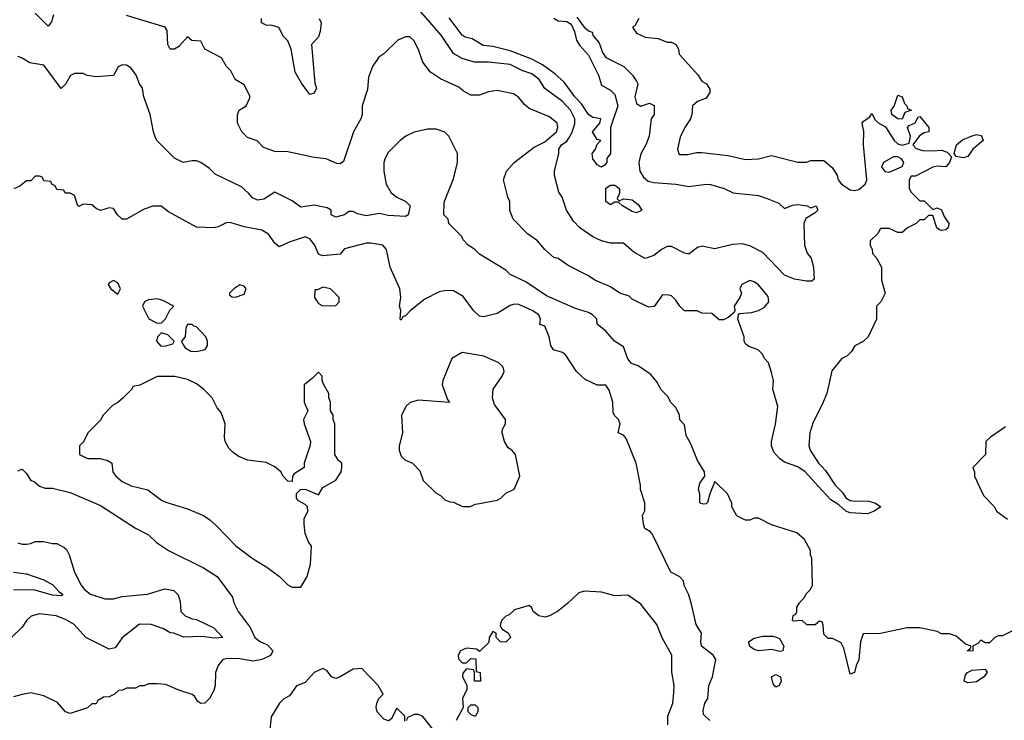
# Model space of a CAD drawing. Header units: inches. Extents: x 2348341 to 2479810, y 460419 to 613669.
# Tile 383 of 656: x 2396319 to 2400838, y 570231 to 573444. Entities that reach past the tile are written whole.
import ezdxf

# ---------------------------------------------------------------- set-up
doc = ezdxf.new("R2010")
doc.units = ezdxf.units.IN
doc.header["$MEASUREMENT"] = 0
doc.layers.add('C3597', color=7, linetype='Continuous')
doc.layers.add('C4507', color=7, linetype='Continuous')

msp = doc.modelspace()

# ---------------------------------------------------------------- linework, layer by layer
at = {"layer": 'C3597', "color": 2}
for points, elevation in [([(2398876.6, 573456.6), (2398910, 573410.4), (2398930, 573394), (2398946.8, 573386.8), (2398951, 573370), (2398978.4, 573338.4), (2398993.2, 573293.2), (2399010, 573271), (2399091.3, 573230), (2399131.3, 573190), (2399150, 573162), (2399156, 573150), (2399142.4, 573090), (2399150, 573060.7), (2399170, 573047.3), (2399210, 573062), (2399230.4, 573050.4), (2399230.5, 573010), (2399217.3, 572990), (2399207.7, 572910), (2399193.4, 572870), (2399170.3, 572829.7), (2399160.4, 572790), (2399166, 572750), (2399182, 572722), (2399203.9, 572703.9), (2399230, 572697.1), (2399330, 572690.6), (2399390, 572679.1), (2399470, 572690.6), (2399490, 572688.2), (2399552, 572670), (2399594, 572650), (2399710, 572637.3), (2399750, 572624.9), (2399803.4, 572603.4), (2399830, 572578), (2399866.6, 572593.4), (2399890, 572597.3), (2399934, 572590), (2399950, 572582), (2399974, 572590), (2399982, 572570), (2399970, 572558), (2399927.1, 572532.9), (2399918, 572510), (2399921, 572410), (2399934, 572374), (2399951, 572350), (2399962.8, 572310), (2399966, 572254), (2399954.8, 572245.2), (2399930, 572244.5), (2399874.5, 572254.5), (2399830, 572272.3), (2399730, 572377), (2399670, 572406.6), (2399635.6, 572415.6), (2399590, 572413), (2399510, 572392.7), (2399450, 572406), (2399430, 572399), (2399390, 572369), (2399370, 572373.2), (2399310, 572404), (2399290, 572404), (2399264.7, 572390), (2399230, 572362), (2399190, 572349.2), (2399137.5, 572377.5), (2399090, 572419), (2399030, 572419), (2398989.4, 572429.4), (2398950, 572449), (2398890, 572489), (2398860.2, 572520.2), (2398828.7, 572570), (2398808.7, 572630), (2398793.6, 572653.6), (2398774, 572730), (2398774, 572750), (2398794, 572830), (2398794, 572850), (2398806, 572870), (2398830, 572887.3), (2398839.5, 572900.5), (2398853.9, 572926.1), (2398867.2, 572967.2), (2398867.3, 572990), (2398847.3, 573030), (2398810, 573069.5), (2398730, 573129.2), (2398702.7, 573170), (2398670, 573196.2), (2398628.7, 573210), (2398570, 573239), (2398470, 573249.2), (2398406, 573250), (2398350, 573266), (2398310, 573289.2), (2398253.4, 573373.4), (2398090, 573563.7)], 90), ([(2396473.8, 573466.2), (2396465.2, 573434.8), (2396450, 573415.3), (2396390, 573474.5)], 94), ([(2400000, 571286.7), (2399924, 571370), (2399890, 571392.7), (2399830, 571415.3), (2399808, 571430), (2399780.2, 571460.2), (2399769.1, 571489.1), (2399769, 571510), (2399788.4, 571588.4), (2399799, 571670), (2399775.3, 571750), (2399779, 571790), (2399770, 571826), (2399755.3, 571870), (2399738, 571890), (2399728, 571910), (2399708, 571930), (2399665.6, 571945.6), (2399650, 571958), (2399644, 571970), (2399644, 571990), (2399615.3, 572070), (2399618, 572090), (2399623.1, 572096.9), (2399678, 572102), (2399710, 572111), (2399735.5, 572124.5), (2399757.2, 572150), (2399754.8, 572174.8), (2399710, 572228.7), (2399690, 572242), (2399670, 572248), (2399634, 572230), (2399624.7, 572210), (2399632, 572190), (2399624.7, 572170), (2399598, 572130), (2399602, 572110), (2399598, 572102), (2399570, 572078), (2399550, 572068), (2399530, 572068), (2399496.4, 572096.4), (2399450, 572098), (2399428.4, 572108.4), (2399370, 572108.7), (2399348.7, 572130), (2399330, 572158), (2399310, 572178), (2399300.4, 572180.4), (2399270, 572182), (2399230.7, 572129.3), (2399205.6, 572125.6), (2399130, 572162), (2399115.9, 572175.9), (2399074, 572190), (2399030, 572219.3), (2398958, 572250), (2398930, 572269), (2398836.5, 572316.5), (2398790, 572348.7), (2398770, 572354), (2398728.7, 572390), (2398695.3, 572430), (2398650, 572462), (2398584, 572530), (2398569.1, 572569.1), (2398568.7, 572610), (2398559, 572630), (2398539, 572710), (2398554, 572750), (2398588.7, 572790), (2398680.5, 572859.5), (2398730, 572883.8), (2398782.7, 572930), (2398789.3, 572950), (2398786, 572970), (2398750, 572999.3), (2398657.5, 573037.5), (2398635.5, 573055.5), (2398609.1, 573089.1), (2398584.7, 573104.7), (2398510, 573119.3), (2398470, 573113.2), (2398430, 573099), (2398390, 573099), (2398356.5, 573116.5), (2398334.8, 573134.8), (2398250, 573173.2), (2398204.1, 573204.1), (2398169.4, 573249.4), (2398150, 573308), (2398128.4, 573348.4), (2398110, 573366), (2398090, 573366), (2398054, 573350), (2397990, 573288), (2397967.1, 573272.9), (2397938, 573230), (2397919.6, 573180.4), (2397915.3, 573124.7), (2397891.3, 573050), (2397891.3, 573010), (2397884.7, 572990), (2397851, 572930), (2397805.4, 572794.6), (2397790, 572784), (2397775.3, 572784.7), (2397726.3, 572806.3), (2397670, 572812.7), (2397550, 572838), (2397490, 572839.3), (2397438, 572858), (2397408.9, 572888.9), (2397364.7, 572904.7), (2397338, 572930), (2397318, 572970), (2397318, 573010), (2397326, 573030), (2397358, 573050), (2397374.6, 573085.4), (2397374.6, 573094.6), (2397350, 573146), (2397308, 573170), (2397288, 573210), (2397268, 573230), (2397246, 573270), (2397169.3, 573309.3), (2397150, 573346), (2397108.9, 573348.9), (2397090, 573366), (2397050, 573322), (2397030, 573308.7), (2397010, 573308.7), (2396999, 573330), (2396995.3, 573395.3), (2396986, 573410), (2396810, 573464)], 94), ([(2397694, 573450), (2397702, 573430), (2397698, 573390), (2397690, 573366), (2397658, 573330), (2397674, 573154), (2397681, 573130), (2397670, 573108), (2397650, 573102), (2397612.7, 573152.7), (2397583.2, 573203.2), (2397565.2, 573310), (2397550, 573348), (2397530, 573368), (2397508.7, 573408.7), (2397478, 573418), (2397450, 573419), (2397429, 573430), (2397429.3, 573450)], 90), ([(2398771.3, 573451.3), (2398790, 573438.7), (2398830, 573436), (2398850, 573423.8), (2398865.3, 573390), (2398874, 573350), (2398887.7, 573327.7), (2398930, 573282), (2398974.9, 573190), (2398990, 573144.7), (2399030, 573121), (2399050, 573102), (2399064.7, 573050), (2399031.3, 572950), (2399031.1, 572828.9), (2399014, 572810), (2399014, 572790), (2399003.6, 572776.4), (2398990, 572768), (2398970, 572778), (2398950, 572806), (2398946, 572830), (2398962, 572850), (2398970, 572874), (2398986, 572890), (2398970, 572895.3), (2398948.7, 572930), (2398982, 572970), (2398986, 572990), (2398950, 572995.1), (2398930, 573009.4), (2398898, 573058), (2398866.6, 573090), (2398817.4, 573157.4), (2398775.7, 573195.7), (2398718, 573238), (2398670, 573263.9), (2398570, 573301.8), (2398490, 573321.4), (2398445.7, 573325.7), (2398396.4, 573356.4), (2398363.7, 573363.7), (2398350, 573374), (2398290, 573453)], 86), ([(2399161, 573450), (2399143, 573417), (2399131.3, 573410), (2399150, 573382), (2399190, 573364.7), (2399250, 573358), (2399290, 573342), (2399310, 573342), (2399330.9, 573330.9), (2399342, 573310), (2399346.4, 573286.4), (2399431.1, 573191.1), (2399450, 573162), (2399472, 573150), (2399486.4, 573126.4), (2399487.3, 573110), (2399470, 573085.2), (2399430, 573069.2), (2399406.8, 573050), (2399404.7, 573010), (2399398, 572990), (2399371.3, 572950), (2399350, 572906), (2399338, 572850), (2399346.4, 572826.4), (2399385.4, 572825.4), (2399424.7, 572835.3), (2399450, 572836), (2399570, 572821), (2399650, 572802.8), (2399710, 572806.8), (2399770, 572821), (2399890, 572791.3), (2399930, 572791.3), (2399950, 572798), (2400000, 572798)], 94), ([(2400000, 570682.7), (2399990, 570686), (2399970, 570668), (2399931.6, 570668.4), (2399910, 570688), (2399870, 570686), (2399866, 570690), (2399868.4, 570711.6), (2399882, 570718), (2399886, 570730), (2399886, 570750), (2399898, 570770), (2399923.1, 570796.9), (2399929.1, 570810.9), (2399948, 570830), (2399958, 570850), (2399954.6, 570974.6), (2399948.9, 570988.9), (2399948, 571010), (2399920.4, 571060.4), (2399886, 571090), (2399770, 571128), (2399710, 571158), (2399690, 571158), (2399670, 571148), (2399650, 571148), (2399610, 571168), (2399588, 571210), (2399587.3, 571227.3), (2399568, 571270), (2399510, 571326), (2399486, 571270), (2399476, 571230), (2399470, 571224), (2399458, 571222), (2399445.1, 571225.1), (2399441.2, 571230), (2399440.9, 571270), (2399434.5, 571290), (2399441, 571319), (2399464, 571350), (2399462, 571370), (2399430, 571422), (2399399.4, 571499.4), (2399377.5, 571537.5), (2399370, 571586), (2399349.1, 571609.1), (2399348, 571630), (2399330, 571666), (2399306, 571690), (2399294.6, 571714.6), (2399264.7, 571744.7), (2399243.1, 571783.1), (2399216.5, 571816.5), (2399157.2, 571857.2), (2399126.8, 571866.8), (2399110, 571888.7), (2399090, 571944), (2399048.7, 571970), (2399010, 572015.3), (2398970, 572048), (2398968, 572070), (2398948.7, 572090), (2398930, 572101.2), (2398870, 572119), (2398737.5, 572177.5), (2398642.5, 572242.5), (2398570, 572275.3), (2398550, 572295.3), (2398429.1, 572369.1), (2398408, 572390), (2398378, 572410), (2398354.6, 572434.6), (2398348, 572450), (2398288, 572510), (2398286, 572530), (2398266, 572550), (2398267.3, 572607.3), (2398310, 572714), (2398328, 572790), (2398328, 572830), (2398288, 572910), (2398270, 572928), (2398230, 572942), (2398190, 572942), (2398130, 572928.7), (2398092, 572910), (2398064.7, 572890), (2398010, 572835.3), (2397996, 572810), (2397991, 572790), (2397991, 572750), (2398001, 572690), (2398024.7, 572650), (2398050.6, 572630.6), (2398091.3, 572610), (2398110.6, 572590.6), (2398102, 572550), (2398090, 572542), (2398010, 572547), (2397970, 572555.1), (2397910, 572545.2), (2397870, 572554), (2397850, 572564), (2397830, 572564), (2397810, 572549), (2397770, 572538), (2397748, 572550), (2397748, 572570), (2397730, 572582), (2397670, 572594), (2397610, 572585.2), (2397570, 572614), (2397490, 572654), (2397439.1, 572620.9), (2397410, 572617.2), (2397387.2, 572627.2), (2397369.4, 572649.4), (2397337, 572677), (2397216.2, 572736.2), (2397190, 572761.2), (2397150, 572789.2), (2397130, 572797.2), (2397110, 572797.2), (2397069.1, 572789.1), (2397029.1, 572809.1), (2396950, 572888.7), (2396942.5, 572902.5), (2396932.7, 572930), (2396917.2, 573010), (2396888.7, 573090), (2396882, 573130), (2396868.7, 573150), (2396854, 573190), (2396830, 573222), (2396810, 573235.3), (2396790, 573238), (2396771.3, 573228.7), (2396750, 573188), (2396670, 573182), (2396628.9, 573188.9), (2396610, 573198), (2396570, 573198), (2396551.6, 573188.4), (2396530, 573148), (2396510, 573128.7), (2396430, 573235.1), (2396366.3, 573246.3), (2396330, 573268.7), (2396310, 573275.3)], 98), ([(2399486, 570230), (2399458, 570258), (2399455.3, 570275.3), (2399464, 570310), (2399477.2, 570330), (2399482, 570390), (2399499, 570430), (2399514, 570510), (2399502, 570530), (2399449, 570570), (2399445.2, 570590), (2399448.7, 570630), (2399424, 570670), (2399401.2, 570770), (2399388.9, 570808.9), (2399368.4, 570848.4), (2399366, 570870), (2399348.4, 570888.4), (2399308, 570910), (2399223.1, 571083.1), (2399214.6, 571094.6), (2399188.7, 571110), (2399182, 571130), (2399178, 571170), (2399188.4, 571191.6), (2399188.4, 571228.4), (2399169, 571290), (2399169, 571310), (2399149, 571410), (2399103.1, 571523.1), (2399090, 571538), (2399066, 571550), (2399075.3, 571590), (2399068, 571610), (2399049.1, 571629.1), (2399042.7, 571642.7), (2399041.2, 571690), (2399024.7, 571744.7), (2399010, 571768), (2398970, 571768.7), (2398914.6, 571794.6), (2398875.3, 571830), (2398826.3, 571906.3), (2398810, 571917.2), (2398769, 571930), (2398757.2, 571950), (2398749.3, 571990), (2398730, 572038), (2398706.3, 572046.3), (2398709.2, 572070), (2398701.2, 572090), (2398671.1, 572111.1), (2398610, 572138), (2398590, 572139.3), (2398570, 572132.7), (2398510, 572096), (2398450, 572081.2), (2398430, 572085.2), (2398402, 572110), (2398354.2, 572174.2), (2398310, 572201.2), (2398278, 572202), (2398244.5, 572195.5), (2398178, 572162), (2398112, 572110), (2398090, 572086), (2398078, 572082), (2398070, 572066), (2398066, 572070), (2398068, 572110), (2398062, 572130), (2398068.7, 572170), (2398064, 572210), (2398019, 572310), (2398002, 572390), (2397986, 572410), (2397930, 572419.6), (2397910, 572418.7), (2397810, 572394), (2397790, 572369.2), (2397710, 572361.2), (2397690, 572369), (2397673.2, 572410), (2397650, 572439), (2397630, 572449), (2397555.9, 572424.1), (2397510, 572402), (2397490, 572419), (2397460.7, 572460.7), (2397430, 572479.5), (2397350, 572493.6), (2397290, 572512.7), (2397270, 572514), (2397230, 572494), (2397210.7, 572489.3), (2397130, 572493.2), (2397002.7, 572562.7), (2396968.9, 572588.9), (2396930, 572588.7), (2396890, 572575.3), (2396810, 572528.7), (2396790, 572528.7), (2396768.7, 572550), (2396750, 572578), (2396730, 572582), (2396690, 572568.7), (2396670, 572578), (2396650, 572595.3), (2396610, 572598), (2396590, 572588), (2396586, 572590), (2396570, 572638), (2396550, 572648), (2396528.4, 572648.4), (2396522, 572662), (2396490, 572666), (2396482, 572682), (2396466, 572690), (2396462, 572702), (2396430, 572706), (2396422, 572722), (2396410, 572726), (2396390, 572726), (2396370, 572706), (2396350, 572706), (2396319.6, 572680.4), (2396291.6, 572668.4)], 102), ([(2400000, 571675.6), (2399961.1, 571598.9), (2399946, 571550), (2399941, 571490), (2399946.8, 571470), (2399984.9, 571410), (2400000, 571394.2)], 94), ([(2396310, 571374.8), (2396330, 571382), (2396350, 571362), (2396370, 571331.3), (2396385.4, 571325.4), (2396410, 571304.7), (2396436, 571296), (2396470, 571294.8), (2396550, 571276), (2396690, 571216), (2396850, 571111.3), (2396910, 571082), (2396946.4, 571046.4), (2397002, 571010), (2397162, 570930), (2397224.7, 570890), (2397295.3, 570795.3), (2397302, 570770), (2397322, 570730), (2397376.8, 570656.8), (2397398, 570610), (2397424.7, 570590), (2397456.7, 570576.7), (2397481, 570550), (2397471, 570530), (2397457.5, 570522.5), (2397430, 570509.3), (2397390, 570501.2), (2397330, 570513.2), (2397270, 570514), (2397250, 570508.7), (2397230, 570482), (2397218, 570450), (2397215.5, 570390), (2397210, 570368), (2397190.8, 570330), (2397168.7, 570308.7), (2397150, 570308), (2397136.4, 570316.4), (2397122, 570342), (2397110, 570348.7), (2397050, 570368.7), (2396990, 570395.3), (2396950, 570398), (2396910, 570398), (2396890, 570388), (2396870, 570388), (2396850, 570378), (2396810, 570378), (2396791.6, 570368.4), (2396772.7, 570367.3), (2396754, 570350), (2396730, 570338), (2396703.6, 570336.4), (2396678, 570322), (2396670, 570306), (2396650, 570306), (2396630, 570288), (2396550, 570262), (2396529.3, 570269.3), (2396492.5, 570312.5), (2396430, 570342.7), (2396370, 570356), (2396330.5, 570349.5), (2396290, 570339)], 102), ([(2396310, 571044.7), (2396330, 571038), (2396350, 571038), (2396370, 571041), (2396390, 571051.3), (2396428.9, 571051.1), (2396470, 571041), (2396490, 571041), (2396523.5, 571023.5), (2396533.7, 571013.7), (2396546, 570990), (2396571, 570910), (2396601, 570850), (2396616, 570830), (2396644.7, 570810), (2396710, 570788.2), (2396750, 570788.4), (2396790, 570798.8), (2396906, 570810), (2396985.6, 570834.4), (2397026.4, 570826.4), (2397046.4, 570806.4), (2397055.3, 570775.3), (2397058, 570730), (2397078, 570710), (2397110, 570696.3), (2397130, 570693.4), (2397210, 570654.4), (2397250.8, 570610), (2397212.5, 570607.5), (2397155.3, 570615.3), (2397072.5, 570612.5), (2397026, 570630), (2397010, 570631.8), (2396979, 570650), (2396922, 570670), (2396868.9, 570671.1), (2396790, 570608.7), (2396756.8, 570563.2), (2396730, 570557.2), (2396622, 570610), (2396568.7, 570670), (2396530, 570693.2), (2396486, 570710), (2396410, 570719), (2396371.1, 570708.9), (2396350, 570688), (2396330, 570658), (2396282, 570610)], 98), ([(2396290, 570910.6), (2396350, 570903.1), (2396430, 570875.5), (2396471.5, 570851.5), (2396499.8, 570819.8), (2396514.8, 570810), (2396514.8, 570805.2), (2396510, 570802), (2396470, 570804.2), (2396388.1, 570828.1), (2396290.5, 570829.5)], 94), ([(2399294, 570210), (2399294, 570250), (2399317.2, 570310), (2399322, 570358), (2399322.7, 570390), (2399312.1, 570452.1), (2399311.8, 570530), (2399268.3, 570608.3), (2399242.9, 570670), (2399170, 570764), (2399110, 570805.2), (2399050, 570801.2), (2398990, 570819), (2398910, 570822.7), (2398884.9, 570815.1), (2398834, 570766), (2398786.8, 570730), (2398750, 570709.5), (2398730, 570704.5), (2398702, 570710), (2398675.3, 570730), (2398670, 570746), (2398658, 570758), (2398590, 570738), (2398565.4, 570714.6), (2398550, 570708), (2398532, 570690), (2398525.4, 570674.6), (2398524.7, 570664.7), (2398532, 570650), (2398562, 570630), (2398572, 570610), (2398550.9, 570589.1), (2398526, 570590), (2398506, 570610), (2398506, 570630), (2398490, 570638), (2398474, 570610), (2398472.7, 570587.3), (2398430, 570546), (2398416.4, 570556.4), (2398370, 570562), (2398342, 570550), (2398332, 570530), (2398332.7, 570512.7), (2398350, 570494), (2398370, 570494), (2398390, 570514), (2398412, 570512), (2398414, 570454), (2398432, 570450), (2398434, 570410), (2398406, 570410), (2398406, 570450), (2398402, 570462), (2398370, 570466), (2398352.7, 570447.3), (2398352, 570430), (2398372, 570392), (2398371.6, 570371.6), (2398351.3, 570330), (2398354, 570290), (2398322, 570230)], 106), ([(2398086, 570226), (2398086, 570250), (2398050, 570286), (2398023.6, 570236.4), (2398011.3, 570228.7), (2397990, 570235.3), (2397959, 570270), (2397955.3, 570290), (2397958, 570310), (2397968, 570330), (2397988, 570350), (2397964, 570390), (2397889, 570469), (2397850, 570465.2), (2397790.5, 570429.5), (2397770, 570422.7), (2397749.5, 570429.5), (2397730, 570458), (2397710, 570468.7), (2397670.7, 570449.3), (2397630, 570404), (2397590, 570388), (2397556.9, 570343.1), (2397531.1, 570328.9), (2397511.1, 570308.9), (2397474, 570246), (2397466.8, 570190)], 106), ([(2398215.3, 570190), (2398170, 570248), (2398150, 570258), (2398130, 570258), (2398098, 570242), (2398094, 570230)], 106)]:
    msp.add_lwpolyline(points, dxfattribs=dict(at, elevation=elevation))
for points, elevation in [([(2399070, 572614), (2399090, 572622), (2399130, 572618.8), (2399156.9, 572596.9), (2399174, 572570), (2399170, 572568), (2399150, 572558), (2399130, 572564), (2399086, 572590), (2399067.3, 572607.3), (2399050, 572608), (2399030, 572595.3), (2399009.3, 572610), (2399010, 572672), (2399030, 572686), (2399050, 572686), (2399059.8, 572679.8), (2399071.6, 572668.4), (2399072, 572648), (2399062, 572622)], 86), ([(2396750, 572248), (2396730, 572238), (2396724.7, 572230), (2396738, 572210), (2396770, 572184.7), (2396781.2, 572210), (2396770, 572238)], 106), ([(2397330, 572228.7), (2397302, 572210), (2397282, 572190), (2397282, 572182), (2397292.7, 572172.7), (2397310, 572172), (2397350, 572186), (2397359, 572210), (2397350, 572222)], 106), ([(2397710, 572218), (2397686, 572206), (2397674, 572206), (2397672, 572170), (2397690, 572142), (2397710, 572132), (2397770, 572134), (2397786, 572150), (2397786, 572170), (2397746, 572210)], 106), ([(2396950, 572164), (2396910, 572159), (2396892, 572150), (2396882, 572130), (2396911.6, 572071.6), (2396950, 572052), (2396970, 572054), (2396988.4, 572071.6), (2397008.4, 572111.6), (2397026, 572130), (2396976.5, 572156.5)], 106), ([(2397110, 572046), (2397090, 572046), (2397082, 572030), (2397078, 571990), (2397062, 571970), (2397063.6, 571963.6), (2397078.8, 571938.8), (2397103.8, 571923.8), (2397130, 571922), (2397150, 571927.3), (2397170, 571931.3), (2397181.2, 571950), (2397181.2, 571970), (2397173.2, 571990), (2397130, 572035.3), (2397118, 572038)], 106), ([(2396970, 572008.7), (2396951.3, 571990), (2396947.7, 571970), (2396966.4, 571946.4), (2396990, 571947.7), (2397022, 571958), (2397028.7, 571970), (2396998.6, 571998.6)], 106), ([(2398350, 571918), (2398302, 571890), (2398261, 571790), (2398258, 571770), (2398282, 571702), (2398291.3, 571688.7), (2398150, 571699), (2398111.3, 571688.7), (2398092, 571670), (2398071.1, 571628.9), (2398076, 571550), (2398061, 571490), (2398061, 571470), (2398070, 571442), (2398086, 571426), (2398122, 571410), (2398155.3, 571375.3), (2398171, 571331), (2398230, 571272), (2398250, 571262), (2398270, 571242), (2398292.7, 571232.7), (2398310, 571232), (2398351.6, 571211.6), (2398388.4, 571211.6), (2398410, 571222), (2398430, 571224.7), (2398510, 571241), (2398528, 571250), (2398550, 571272), (2398588.4, 571291.6), (2398614, 571350), (2398595.3, 571450), (2398578, 571470), (2398561.2, 571481.2), (2398544, 571510), (2398534, 571550), (2398534.6, 571565.4), (2398548.7, 571590), (2398548, 571610), (2398498.6, 571678.6), (2398488.7, 571710), (2398492.7, 571750), (2398534, 571810), (2398542, 571830), (2398538, 571850), (2398518, 571870), (2398450, 571901.2)], 106), ([(2397690, 571828), (2397662, 571798), (2397624.7, 571770), (2397624.7, 571690), (2397642, 571650), (2397622, 571610), (2397624.7, 571590), (2397654, 571510), (2397652.7, 571492.7), (2397624, 571410), (2397624.7, 571390), (2397578.8, 571361.2), (2397571, 571350), (2397570, 571326), (2397550, 571328), (2397528, 571350), (2397518, 571370), (2397490, 571392.7), (2397450, 571412.7), (2397364.1, 571424.1), (2397322, 571442), (2397298.6, 571458.6), (2397278.6, 571478.6), (2397262.7, 571510), (2397259.3, 571530), (2397262, 571590), (2397243.1, 571643.1), (2397224.7, 571664.7), (2397202, 571710), (2397162, 571750), (2397130, 571774), (2397090, 571793.2), (2397031.6, 571808.4), (2396950, 571808), (2396870, 571768), (2396838, 571762), (2396834, 571750), (2396794, 571710), (2396770, 571688), (2396745.4, 571674.6), (2396702, 571630), (2396690, 571608), (2396632, 571550), (2396611.6, 571508.4), (2396594, 571490), (2396594, 571450), (2396630, 571432), (2396688.9, 571431.1), (2396722, 571422), (2396742, 571410), (2396746, 571370), (2396761, 571350), (2396790, 571326.8), (2396830, 571306.8), (2396907.5, 571287.5), (2396970, 571241), (2396990, 571231.3), (2397090, 571201), (2397162, 571170), (2397192, 571150), (2397222, 571122), (2397310.7, 571030.7), (2397390.7, 570970.7), (2397453.7, 570933.7), (2397512, 570890), (2397550, 570852), (2397570, 570842), (2397610, 570842), (2397638, 570890), (2397653.6, 570946.4), (2397658, 571030), (2397644, 571050), (2397630, 571088), (2397625.1, 571130), (2397625.4, 571154.6), (2397640.9, 571190), (2397639.3, 571210), (2397630, 571221.2), (2397598, 571238), (2397589.2, 571250), (2397589, 571271), (2397608, 571290), (2397629.5, 571290.5), (2397690, 571264.7), (2397710, 571298), (2397770, 571332), (2397794, 571370), (2397798, 571390), (2397798, 571410), (2397782, 571422), (2397766, 571450), (2397766, 571590), (2397758, 571610), (2397758, 571630), (2397746, 571650), (2397746, 571690), (2397738, 571710), (2397738, 571730), (2397715.3, 571770), (2397708, 571790), (2397708, 571810)], 106), ([(2399810, 570546), (2399770, 570555.1), (2399709.5, 570549.5), (2399690, 570556), (2399669.6, 570569.6), (2399664, 570590), (2399690, 570606.8), (2399730, 570616), (2399776, 570616), (2399791.6, 570611.6), (2399806.4, 570606.4), (2399826, 570570), (2399822, 570550)], 98), ([(2399790, 570382.7), (2399777.5, 570397.5), (2399769.4, 570430), (2399790, 570440.7), (2399810.5, 570430.5), (2399814, 570410), (2399804.7, 570390)], 98), ([(2398410, 570248.7), (2398390, 570258), (2398378, 570270), (2398378, 570290), (2398390, 570302), (2398410, 570302), (2398422, 570290), (2398422, 570270)], 106)]:
    msp.add_lwpolyline(points, close=True, dxfattribs=dict(at, elevation=elevation))
at = {"layer": 'C4507', "color": 2}
for points, elevation in [([(2400370, 572988), (2400350, 572989.2), (2400322, 573010), (2400319, 573030), (2400332.5, 573047.5), (2400350, 573098), (2400370, 573091.3), (2400380.3, 573060.3), (2400390.8, 573050), (2400396, 573036), (2400412, 573030), (2400381.4, 573018.6)], 94), ([(2400650, 572811.1), (2400617, 572817), (2400608, 572830), (2400618.5, 572870), (2400645.9, 572894.1), (2400690, 572912.4), (2400710, 572917.7), (2400733.4, 572913.4), (2400740.4, 572890), (2400694.4, 572850), (2400670, 572817.6)], 94), ([(2400330, 572815.6), (2400283.8, 572790), (2400274.9, 572770), (2400280.3, 572760.3), (2400290, 572748.5), (2400310, 572745.5), (2400369.2, 572770.8), (2400377.2, 572790), (2400366.3, 572806.3), (2400350, 572815.1)], 94), ([(2400670, 570402.9), (2400654, 570410), (2400660.7, 570439.3), (2400669.4, 570450.6), (2400690, 570460.7), (2400750, 570464.7), (2400758.8, 570450), (2400744, 570430), (2400710, 570406.9)], 98)]:
    msp.add_lwpolyline(points, close=True, dxfattribs=dict(at, elevation=elevation))
for points, elevation in [([(2400000, 572798), (2400010, 572798), (2400050, 572764.7), (2400071, 572730), (2400076, 572710), (2400091.3, 572690), (2400130, 572664), (2400150, 572660.7), (2400170, 572666), (2400199.3, 572690), (2400206.6, 572710), (2400192.3, 572870), (2400193.2, 572933.2), (2400186, 572970), (2400190, 572978), (2400220.4, 572999.6), (2400230, 573014), (2400245.4, 572985.4), (2400262, 572970), (2400292.5, 572952.5), (2400332.7, 572890), (2400350, 572874.4), (2400370, 572868.2), (2400402, 572878), (2400407.3, 572910), (2400394, 572950), (2400400.9, 572959.1), (2400429.1, 572970.9), (2400442.7, 572997.3), (2400450, 573001), (2400491.3, 572950), (2400491.3, 572930), (2400470, 572926), (2400448.1, 572911.9), (2400418, 572870), (2400433.7, 572853.7), (2400464.9, 572844.9), (2400510, 572842.4), (2400550, 572846), (2400576.2, 572836.2), (2400596, 572816), (2400586.8, 572790), (2400570, 572769), (2400530, 572772.7), (2400510, 572768.7), (2400430, 572726), (2400410, 572726), (2400402, 572710), (2400402, 572670), (2400410, 572654), (2400450, 572614), (2400470, 572614), (2400510, 572574), (2400530, 572582), (2400550, 572572), (2400562, 572542), (2400582.8, 572510), (2400581, 572490), (2400570, 572481.2), (2400550, 572477.2), (2400540.9, 572480.9), (2400528.7, 572490), (2400510, 572546), (2400490, 572546), (2400470, 572526), (2400450, 572526), (2400434, 572510), (2400394, 572490), (2400370, 572468.7), (2400348.9, 572468.9), (2400310, 572486), (2400270, 572486), (2400256.9, 572463.1), (2400222, 572430), (2400222, 572410), (2400232, 572390), (2400232.7, 572372.7), (2400250, 572354), (2400274, 572310), (2400274, 572250), (2400292, 572190), (2400272, 572150), (2400252, 572130), (2400252, 572070), (2400214, 571990), (2400190, 571968), (2400151.6, 571948.4), (2400136.9, 571923.1), (2400116.9, 571903.1), (2400091.6, 571888.4), (2400046.4, 571833.6), (2400022.8, 571730), (2400007.3, 571690), (2400000, 571675.6)], 94), ([(2400843.6, 571576.4), (2400774, 571530), (2400754, 571510), (2400752, 571450), (2400694, 571390), (2400702, 571370), (2400702, 571350), (2400742, 571262), (2400791.1, 571211.1), (2400802, 571190), (2400852.7, 571152.7)], 98), ([(2400000, 571394.2), (2400016.7, 571376.7), (2400062, 571310), (2400094.9, 571274.9), (2400110, 571251.3), (2400130, 571238.8), (2400143.1, 571236.9), (2400216.3, 571236.3), (2400247.3, 571227.3), (2400272, 571210), (2400241, 571190), (2400210, 571178.4), (2400130, 571182), (2400110, 571189.4), (2400078.4, 571218.4), (2400041.3, 571241.3), (2400000, 571286.7)], 94), ([(2400910, 570658), (2400830, 570618), (2400810, 570618), (2400794, 570610), (2400770, 570586), (2400750, 570586), (2400730, 570598), (2400716.9, 570583.1), (2400694, 570570), (2400694, 570550), (2400670, 570548), (2400668.4, 570551.6), (2400682, 570558), (2400686, 570570), (2400660.2, 570580.2), (2400616.4, 570616.4), (2400587.3, 570627.3), (2400550, 570628), (2400530, 570638), (2400450, 570655.3), (2400390, 570655.3), (2400270, 570628.7), (2400190, 570628), (2400178.8, 570590), (2400170, 570508), (2400158, 570482), (2400150.5, 570449.5), (2400130, 570442), (2400102, 570562), (2400090, 570586), (2400050, 570606), (2400030, 570606), (2400010, 570626), (2400007.3, 570667.3), (2400002, 570682), (2400000, 570682.7)], 98)]:
    msp.add_lwpolyline(points, dxfattribs=dict(at, elevation=elevation))

doc.saveas('drawing.dxf')
